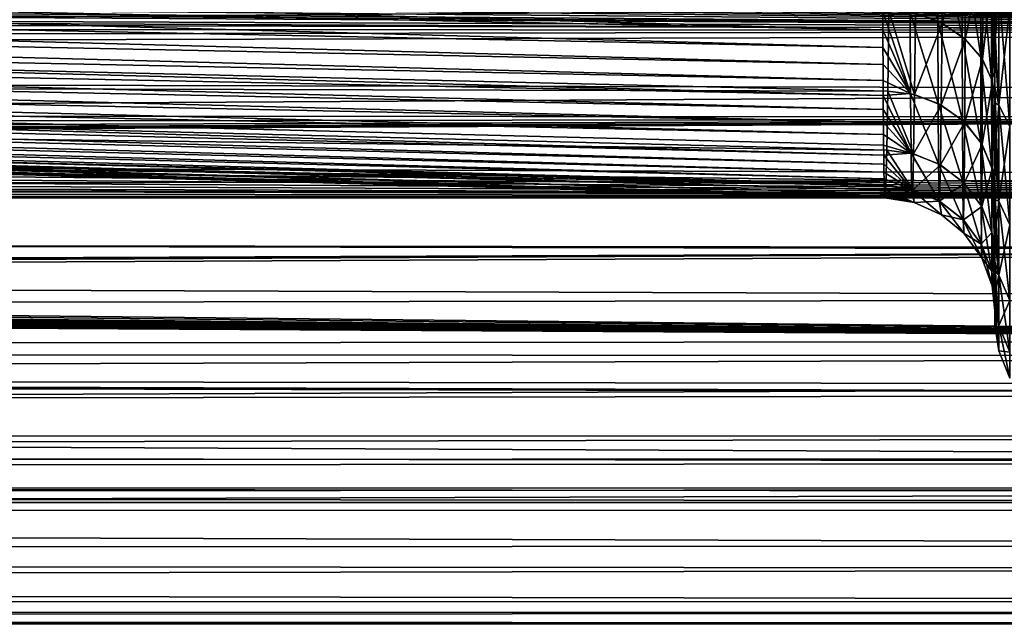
# Model space of a CAD drawing. Header units: metres. Extents: x -95 to 103, y -12 to 12.
# Tile 467 of 520: x 72.36 to 81.08, y -12.5 to -7.15. Entities that reach past the tile are written whole.
import ezdxf

# ---------------------------------------------------------------- set-up
doc = ezdxf.new("R2010")
doc.units = ezdxf.units.M
doc.layers.add('solid_P74500', color=7, linetype='CONTINUOUS')
doc.layers.add('solid_P74500_01', color=7, linetype='CONTINUOUS')

msp = doc.modelspace()

# ---------------------------------------------------------------- linework, layer by layer
at = {"layer": 'solid_P74500'}
for points in [[(92.5, -6.166949, 10.871941), (-94.018356, -5.654152, 11.148119), (-94.018356, -7.322209, 10.130905)], [(92.5, -7.774915, 9.787399), (92.5, -6.166949, 10.871941), (-94.018356, -7.322209, 10.130905)], [(92.5, -7.774915, 9.787399), (-94.018356, -7.322209, 10.130905), (-94.018356, -8.811388, 8.866197)], [(92.5, -9.19602, 8.466393), (92.5, -7.774915, 9.787399), (-94.018356, -8.811388, 8.866197)], [(92.5, -9.19602, 8.466393), (-94.018356, -8.811388, 8.866197), (-94.018356, -10.085306, 7.38489)], [(-92.5, -8.938029, 7.235831), (92.5, -9.616708, 6.306391), (-90.699997, -9.902672, 5.846973)], [(-84.199997, -9.057376, -8.614751), (92.5, -9.986317, -7.516822), (-94.018356, -10.176115, -7.259248)], [(-79.199997, -9.057376, -8.614751), (92.5, -9.986317, -7.516822), (-84.199997, -9.057376, -8.614751)], [(-74.199997, -9.057376, -8.614751), (92.5, -9.986317, -7.516822), (-79.199997, -9.057376, -8.614751)], [(-69.199997, -9.057376, -8.614751), (92.5, -9.986317, -7.516822), (-74.199997, -9.057376, -8.614751)], [(-64.199997, -9.057376, -8.614751), (92.5, -9.986317, -7.516822), (-69.199997, -9.057376, -8.614751)], [(-59.199993, -9.057376, -8.614751), (92.5, -9.986317, -7.516822), (-64.199997, -9.057376, -8.614751)], [(-54.199993, -9.057376, -8.614751), (92.5, -9.986317, -7.516822), (-59.199993, -9.057376, -8.614751)], [(-49.199993, -9.057376, -8.614751), (92.5, -9.986317, -7.516822), (-54.199993, -9.057376, -8.614751)], [(-44.199993, -9.057376, -8.614751), (92.5, -9.986317, -7.516822), (-49.199993, -9.057376, -8.614751)], [(-39.199993, -9.057376, -8.614751), (92.5, -9.986317, -7.516822), (-44.199993, -9.057376, -8.614751)], [(-34.199993, -9.057376, -8.614751), (92.5, -9.986317, -7.516822), (-39.199993, -9.057376, -8.614751)], [(-29.199993, -9.057376, -8.614751), (92.5, -9.986317, -7.516822), (-34.199993, -9.057376, -8.614751)], [(-24.199993, -9.057376, -8.614751), (92.5, -9.986317, -7.516822), (-29.199993, -9.057376, -8.614751)], [(-19.199993, -9.057376, -8.614751), (92.5, -9.986317, -7.516822), (-24.199993, -9.057376, -8.614751)], [(-18.90691, -9.029273, -8.644202), (92.5, -9.986317, -7.516822), (-19.199993, -9.057376, -8.614751)], [(92.5, -10.38695, 6.954059), (92.5, -9.19602, 8.466393), (-94.018356, -10.085306, 7.38489)], [(92.5, -9.175047, -6.932167), (-90.699997, -9.902672, -5.846973), (-90.699997, -9.963224, -5.743184)], [(92.5, -9.175047, -6.932167), (-90.699997, -9.963224, -5.743184), (-90.699997, -10.02269, -5.638767)], [(92.5, -10.126506, -5.449756), (92.5, -9.175047, -6.932167), (-90.699997, -10.02269, -5.638767)], [(92.5, -9.616708, 6.306391), (92.5, -10.463505, 4.76959), (-90.699997, -9.902672, 5.846973)], [(92.5, -10.463505, 4.76959), (-90.699997, -9.963224, 5.743184), (-90.699997, -9.902672, 5.846973)], [(92.5, -9.986317, -7.516822), (92.5, -11.024819, -5.890442), (-94.018356, -10.176115, -7.259248)], [(-92.5, -10.739443, -4.112181), (92.5, -10.126506, -5.449756), (-90.699997, -10.02269, -5.638767)], [(92.5, -10.463505, 4.76959), (-90.699997, -10.02269, 5.638767), (-90.699997, -9.963224, 5.743184)], [(92.5, -10.38695, 6.954059), (-94.018356, -10.085306, 7.38489), (-94.018356, -11.112844, 5.723173)], [(92.5, -11.024819, -5.890442), (-94.018356, -11.182966, -5.584915), (-94.018356, -10.176115, -7.259248)], [(92.5, -11.330207, 5.278152), (92.5, -10.38695, 6.954059), (-94.018356, -11.112844, 5.723173)], [(92.5, -11.024819, -5.890442), (92.5, -11.801874, -4.118486), (-94.018356, -11.182966, -5.584915)], [(92.5, -11.330207, 5.278152), (-94.018356, -11.112844, 5.723173), (-94.018356, -11.868898, 3.921639)], [(92.5, -11.801874, -4.118486), (-94.018356, -11.91662, -3.774144), (-94.018356, -11.182966, -5.584915)], [(92.5, -12.007333, 3.47415), (92.5, -11.330207, 5.278152), (-94.018356, -11.868898, 3.921639)], [(92.5, -11.801874, -4.118486), (92.5, -12.294634, -2.253675), (-94.018356, -11.91662, -3.774144)], [(92.5, -12.007333, 3.47415), (-94.018356, -11.868898, 3.921639), (-94.018356, -12.334999, 2.024302)], [(92.5, -12.294634, -2.253675), (-94.018356, -12.359155, -1.871172), (-94.018356, -11.91662, -3.774144)], [(92.5, -12.399059, 1.584481), (92.5, -12.007333, 3.47415), (-94.018356, -12.334999, 2.024302)], [(92.5, -12.294634, -2.253675), (92.5, -12.494941, -0.339206), (-94.018356, -12.359155, -1.871172)], [(92.5, -12.399059, 1.584481), (-94.018356, -12.334999, 2.024302), (-94.018356, -12.49976, 0.077512)], [(92.5, -12.494941, -0.339206), (-94.018356, -12.49976, 0.077512), (-94.018356, -12.359155, -1.871172)], [(92.5, -12.494941, -0.339206), (92.5, -12.399059, 1.584481), (-94.018356, -12.49976, 0.077512)]]:
    msp.add_3dface(points, dxfattribs=at)
at = {"layer": 'solid_P74500_01'}
for points in [[(-18.864496, -5.606676, -11.172071), (92.5, -5.589249, -11.180498), (92.5, -7.243659, -10.187093)], [(-18.701214, -5.650166, -11.15014), (-18.864496, -5.606676, -11.172071), (92.5, -7.243659, -10.187093)], [(-18.539328, -5.71143, -11.118884), (-18.701214, -5.650166, -11.15014), (92.5, -7.243659, -10.187093)], [(-18.378914, -5.79032, -11.078005), (-18.539328, -5.71143, -11.118884), (92.5, -7.243659, -10.187093)], [(-92.5, -6.466096, 9.50981), (92.5, -5.822828, 9.916285), (92.5, -7.269713, 8.910396)], [(-18.226004, -5.88714, -11.026857), (-18.378914, -5.79032, -11.078005), (92.5, -7.243659, -10.187093)], [(-18.084297, -6.002651, -10.964405), (-18.226004, -5.88714, -11.026857), (92.5, -7.243659, -10.187093)], [(-17.950081, -6.137189, -10.889669), (-18.084297, -6.002651, -10.964405), (92.5, -7.243659, -10.187093)], [(-17.829069, -6.286698, -10.804047), (-17.950081, -6.137189, -10.889669), (92.5, -7.243659, -10.187093)], [(80.248199, -6.187958, -6.222588), (80.492638, -6.257463, -6.292345), (80.494522, -7.160714, -5.238891)], [(80.250298, -7.080708, -5.180577), (80.248199, -6.187958, -6.222588), (80.494522, -7.160714, -5.238891)], [(80.296402, -7.091389, 5.104219), (80.532158, -7.179009, 5.168074), (80.539055, -6.277254, 6.22837)], [(80.492638, -6.257463, -6.292345), (80.709908, -6.374587, -6.409893), (80.711433, -7.295191, -5.336907)], [(80.494522, -7.160714, -5.238891), (80.492638, -6.257463, -6.292345), (80.711433, -7.295191, -5.336907)], [(80.539055, -6.277254, 6.22837), (80.532158, -7.179009, 5.168074), (80.74398, -6.400182, 6.351616)], [(-17.727142, -6.447677, -10.708756), (-17.829069, -6.286698, -10.804047), (92.5, -7.243659, -10.187093)], [(-17.677683, -6.543035, -10.650761), (-17.727142, -6.447677, -10.708756), (92.5, -7.243659, -10.187093)], [(80.532158, -7.179009, 5.168074), (80.738503, -7.318332, 5.269609), (80.74398, -6.400182, 6.351616)], [(80.709908, -6.374587, -6.409893), (80.874123, -6.528871, -6.564737), (80.875175, -7.472123, -5.465868)], [(80.711433, -7.295191, -5.336907), (80.709908, -6.374587, -6.409893), (80.875175, -7.472123, -5.465868)], [(80.74398, -6.400182, 6.351616), (80.738503, -7.318332, 5.269609), (80.895126, -6.55723, 6.509071)], [(-92.5, -7.786848, 8.461917), (-92.5, -6.466096, 9.50981), (92.5, -7.269713, 8.910396)], [(80.874123, -6.528871, -6.564737), (80.970657, -6.701968, -6.738461), (80.971176, -7.670475, -5.61044)], [(80.875175, -7.472123, -5.465868), (80.874123, -6.528871, -6.564737), (80.971176, -7.670475, -5.61044)], [(80.970657, -6.701968, -6.738461), (81, -6.52116, -7.241122), (81, -7.620062, -6.069744)], [(81, -6.52116, -7.241122), (81, -6.64593, -7.270114), (81, -7.217756, -6.702586)], [(81, -7.620062, -6.069744), (81, -6.52116, -7.241122), (81, -7.217756, -6.702586)], [(-17.641397, -6.622833, -10.601325), (-17.677683, -6.543035, -10.650761), (92.5, -7.243659, -10.187093)], [(-17.573818, -6.807538, -10.483674), (-17.641397, -6.622833, -10.601325), (92.5, -7.243659, -10.187093)], [(57.231094, -6.569175, 3.461701), (57.231094, -7.234329, 2.438227), (80.059601, -7.064707, 5.06942)], [(57.470181, -6.606249, -5.481572), (80.007935, -7.07255, -5.137709), (80.008514, -7.237527, -4.901506)], [(57.470181, -6.774456, -5.250954), (57.470181, -6.606249, -5.481572), (80.008514, -7.237527, -4.901506)], [(80.738503, -7.318332, 5.269609), (80.891457, -7.497056, 5.399858), (80.895126, -6.55723, 6.509071)], [(80.895126, -6.55723, 6.509071), (80.891457, -7.497056, 5.399858), (80.979698, -6.73049, 6.682779)], [(-18.061813, -7.955187, -8.304517), (92.5, -8.011712, -8.249903), (92.5, -6.659062, -9.375705)], [(-17.901981, -7.664145, -8.573849), (-18.061813, -7.955187, -8.304517), (92.5, -6.659062, -9.375705)], [(-17.813648, -7.334234, -8.857709), (-17.901981, -7.664145, -8.573849), (92.5, -6.659062, -9.375705)], [(-17.807261, -6.998838, -9.125035), (-17.813648, -7.334234, -8.857709), (92.5, -6.659062, -9.375705)], [(80.971176, -7.670475, -5.61044), (80.970657, -6.701968, -6.738461), (81, -7.620062, -6.069744)], [(81, -7.217756, -6.702586), (81, -6.64593, -7.270114), (81.033806, -6.875055, -7.409547)], [(57.470181, -6.774456, -5.250954), (80.008514, -7.237527, -4.901506), (80.009117, -7.394738, -4.659863)], [(57.470181, -6.933681, -5.014733), (57.470181, -6.774456, -5.250954), (80.009117, -7.394738, -4.659863)], [(80.891457, -7.497056, 5.399858), (80.978027, -7.69477, 5.543947), (80.979698, -6.73049, 6.682779)], [(80.979698, -6.73049, 6.682779), (80.978027, -7.69477, 5.543947), (81, -6.874089, 6.821833)], [(-17.528345, -6.995755, -10.359026), (-17.573818, -6.807538, -10.483674), (92.5, -7.243659, -10.187093)], [(80.978027, -7.69477, 5.543947), (81, -7.854039, 5.678218), (81, -6.874089, 6.821833)], [(81, -6.823795, 7.10344), (81, -7.379472, 6.524324), (81.033806, -6.875055, 7.409547)], [(81, -6.874089, 6.821833), (81, -7.379472, 6.524324), (81, -6.823795, 7.10344)], [(81, -6.874089, 6.821833), (81, -7.854039, 5.678218), (81, -7.379472, 6.524324)], [(81, -7.379472, 6.524324), (81.033806, -7.902602, 6.302115), (81.033806, -6.875055, 7.409547)], [(81, -7.217756, -6.702586), (81.033806, -6.875055, -7.409547), (81.033806, -7.902602, -6.302115)], [(81.133583, -7.039325, 7.586588), (81.033806, -6.875055, 7.409547), (81.033806, -7.902602, 6.302115)], [(81.133583, -8.091424, -6.452695), (81.033806, -7.902602, -6.302115), (81.033806, -6.875055, -7.409547)], [(81.133583, -7.039325, -7.586588), (81.133583, -8.091424, -6.452695), (81.033806, -6.875055, -7.409547)], [(57.470181, -6.933681, -5.014733), (80.009117, -7.394738, -4.659863), (80.009773, -7.543926, -4.413149)], [(57.470181, -7.083702, -4.773221), (57.470181, -6.933681, -5.014733), (80.009773, -7.543926, -4.413149)], [(-17.50672, -7.193116, -10.222968), (-17.528345, -6.995755, -10.359026), (92.5, -7.243659, -10.187093)], [(81.133583, -8.091424, 6.452695), (81.133583, -7.039325, 7.586588), (81.033806, -7.902602, 6.302115)], [(57.231094, -7.234329, 2.438227), (80.05162, -7.781222, 3.899057), (80.059601, -7.064707, 5.06942)], [(57.470181, -7.083702, -4.773221), (80.009773, -7.543926, -4.413149), (80.010468, -7.684847, -4.161738)], [(57.470181, -7.224298, -4.526731), (57.470181, -7.083702, -4.773221), (80.010468, -7.684847, -4.161738)], [(80.007935, -7.07255, -5.137709), (80.250298, -7.080708, -5.180577), (80.253296, -7.800171, -4.012043)], [(80.008514, -7.237527, -4.901506), (80.007935, -7.07255, -5.137709), (80.253296, -7.800171, -4.012043)], [(80.059601, -7.064707, 5.06942), (80.05162, -7.781222, 3.899057), (80.288239, -7.808915, 3.932166)], [(80.059601, -7.064707, 5.06942), (80.288239, -7.808915, 3.932166), (80.296402, -7.091389, 5.104219)], [(80.250298, -7.080708, -5.180577), (80.494522, -7.160714, -5.238891), (80.497208, -7.889009, -4.057427)], [(80.253296, -7.800171, -4.012043), (80.250298, -7.080708, -5.180577), (80.497208, -7.889009, -4.057427)], [(80.296402, -7.091389, 5.104219), (80.288239, -7.808915, 3.932166), (80.532158, -7.179009, 5.168074)], [(-17.505617, -7.392566, -10.079681), (-17.50672, -7.193116, -10.222968), (92.5, -7.243659, -10.187093)], [(57.231094, -7.234329, 2.438227), (57.231094, -7.721113, 1.329456), (80.05162, -7.781222, 3.899057)], [(57.470181, -7.224298, -4.526731), (80.010468, -7.684847, -4.161738), (80.011208, -7.817273, -3.906017)], [(57.470181, -7.355248, -4.275576), (57.470181, -7.224298, -4.526731), (80.011208, -7.817273, -3.906017)], [(80.009117, -7.394738, -4.659863), (80.008514, -7.237527, -4.901506), (80.253296, -7.800171, -4.012043)], [(80.288239, -7.808915, 3.932166), (80.52491, -7.903663, 3.980576), (80.532158, -7.179009, 5.168074)], [(80.494522, -7.160714, -5.238891), (80.711433, -7.295191, -5.336907), (80.7136, -8.037799, -4.13344)], [(80.497208, -7.889009, -4.057427), (80.494522, -7.160714, -5.238891), (80.7136, -8.037799, -4.13344)], [(80.532158, -7.179009, 5.168074), (80.52491, -7.903663, 3.980576), (80.738503, -7.318332, 5.269609)], [(81, -7.738791, -6.093614), (81, -7.217756, -6.702586), (81.033806, -7.902602, -6.302115)], [(81, -7.620062, -6.069744), (81, -7.217756, -6.702586), (81, -7.738791, -6.093614)], [(-92.5, -7.786848, 8.461917), (92.5, -7.269713, 8.910396), (92.5, -8.547155, 7.693748)], [(-17.505617, -7.392566, -10.079681), (92.5, -7.243659, -10.187093), (92.5, -8.716909, -8.959163)], [(80.52491, -7.903663, 3.980576), (80.732719, -8.0556, 4.058206), (80.738503, -7.318332, 5.269609)], [(80.711433, -7.295191, -5.336907), (80.875175, -7.472123, -5.465868), (80.876663, -8.233226, -4.233278)], [(80.7136, -8.037799, -4.13344), (80.711433, -7.295191, -5.336907), (80.876663, -8.233226, -4.233278)], [(80.738503, -7.318332, 5.269609), (80.732719, -8.0556, 4.058206), (80.891457, -7.497056, 5.399858)], [(-17.52124, -7.581886, -9.938058), (-17.505617, -7.392566, -10.079681), (92.5, -8.716909, -8.959163)], [(57.470181, -7.355248, -4.275576), (80.011208, -7.817273, -3.906017), (80.012001, -7.941032, -3.646287)], [(57.470181, -7.476331, -4.02007), (57.470181, -7.355248, -4.275576), (80.012001, -7.941032, -3.646287)], [(80.009773, -7.543926, -4.413149), (80.009117, -7.394738, -4.659863), (80.253296, -7.800171, -4.012043)], [(81, -7.379472, 6.524324), (81, -7.884285, 5.90408), (81.033806, -7.902602, 6.302115)], [(81, -7.854039, 5.678218), (81, -7.884285, 5.90408), (81, -7.379472, 6.524324)], [(57.470181, -7.476331, -4.02007), (80.012001, -7.941032, -3.646287), (80.012833, -8.056089, -3.382532)], [(57.470181, -7.587334, -3.760528), (57.470181, -7.476331, -4.02007), (80.012833, -8.056089, -3.382532)], [(80.732719, -8.0556, 4.058206), (80.887558, -8.251355, 4.158223), (80.891457, -7.497056, 5.399858)], [(80.875175, -7.472123, -5.465868), (80.971176, -7.670475, -5.61044), (80.971909, -8.45207, -4.345079)], [(80.876663, -8.233226, -4.233278), (80.875175, -7.472123, -5.465868), (80.971909, -8.45207, -4.345079)], [(80.891457, -7.497056, 5.399858), (80.887558, -8.251355, 4.158223), (80.978027, -7.69477, 5.543947)], [(-17.55304, -7.75146, -9.806369), (-17.52124, -7.581886, -9.938058), (92.5, -8.716909, -8.959163)], [(80.010468, -7.684847, -4.161738), (80.009773, -7.543926, -4.413149), (80.253296, -7.800171, -4.012043)], [(57.470181, -7.587334, -3.760528), (80.012833, -8.056089, -3.382532), (80.01371, -8.162252, -3.115094)], [(57.470181, -7.688135, -3.497302), (57.470181, -7.587334, -3.760528), (80.01371, -8.162252, -3.115094)], [(80.971176, -7.670475, -5.61044), (81, -7.620062, -6.069744), (81, -8.521431, -4.716373)], [(80.971909, -8.45207, -4.345079), (80.971176, -7.670475, -5.61044), (81, -8.521431, -4.716373)], [(81, -7.620062, -6.069744), (81, -7.738791, -6.093614), (81, -8.210365, -5.440469)], [(81, -8.521431, -4.716373), (81, -7.620062, -6.069744), (81, -8.210365, -5.440469)], [(-17.602083, -7.912514, -9.676887), (-17.55304, -7.75146, -9.806369), (92.5, -8.716909, -8.959163)], [(57.231094, -7.721113, 1.329456), (80.043335, -8.30328, 2.634351), (80.05162, -7.781222, 3.899057)], [(57.231094, -7.721113, 1.329456), (57.231094, -8.017564, 0.162644), (80.043335, -8.30328, 2.634351)], [(57.470181, -7.688135, -3.497302), (80.01371, -8.162252, -3.115094), (80.014641, -8.259396, -2.8444)], [(57.470181, -7.688135, -3.497302), (80.014641, -8.259396, -2.8444), (80.01561, -8.34743, -2.570891)], [(57.470181, -7.778656, -3.230757), (57.470181, -7.688135, -3.497302), (80.01561, -8.34743, -2.570891)], [(80.011208, -7.817273, -3.906017), (80.010468, -7.684847, -4.161738), (80.253296, -7.800171, -4.012043)], [(80.887558, -8.251355, 4.158223), (80.976219, -8.468539, 4.269189), (80.978027, -7.69477, 5.543947)], [(80.978027, -7.69477, 5.543947), (80.976219, -8.468539, 4.269189), (81, -8.64985, 4.389057)], [(80.978027, -7.69477, 5.543947), (81, -8.64985, 4.389057), (81, -7.854039, 5.678218)], [(81, -7.738791, -6.093614), (81.033806, -7.902602, -6.302115), (81.033806, -8.753618, -5.053904)], [(81, -8.210365, -5.440469), (81, -7.738791, -6.093614), (81.033806, -8.753618, -5.053904)], [(-92.5, -8.938029, 7.235831), (-92.5, -7.786848, 8.461917), (92.5, -8.547155, 7.693748)], [(57.470181, -7.778656, -3.230757), (80.01561, -8.34743, -2.570891), (80.016632, -8.426286, -2.295012)], [(57.470181, -7.858818, -2.961262), (57.470181, -7.778656, -3.230757), (80.016632, -8.426286, -2.295012)], [(80.011208, -7.817273, -3.906017), (80.253296, -7.800171, -4.012043), (80.257301, -8.327809, -2.745361)], [(80.012001, -7.941032, -3.646287), (80.011208, -7.817273, -3.906017), (80.257301, -8.327809, -2.745361)], [(80.05162, -7.781222, 3.899057), (80.043335, -8.30328, 2.634351), (80.280121, -8.333839, 2.662932)], [(80.05162, -7.781222, 3.899057), (80.280121, -8.333839, 2.662932), (80.288239, -7.808915, 3.932166)], [(80.253296, -7.800171, -4.012043), (80.497208, -7.889009, -4.057427), (80.500801, -8.42362, -2.776576)], [(80.257301, -8.327809, -2.745361), (80.253296, -7.800171, -4.012043), (80.500801, -8.42362, -2.776576)], [(80.288239, -7.808915, 3.932166), (80.280121, -8.333839, 2.662932), (80.52491, -7.903663, 3.980576)], [(-17.664406, -8.064126, -9.550909), (-17.602083, -7.912514, -9.676887), (92.5, -8.716909, -8.959163)], [(57.470181, -7.858818, -2.961262), (80.016632, -8.426286, -2.295012), (80.0177, -8.495911, -2.017212)], [(57.470181, -7.928544, -2.689184), (57.470181, -7.858818, -2.961262), (80.0177, -8.495911, -2.017212)], [(57.470181, -7.928544, -2.689184), (80.0177, -8.495911, -2.017212), (80.018829, -8.556288, -1.737836)], [(57.470181, -7.987757, -2.414891), (57.470181, -7.928544, -2.689184), (80.018829, -8.556288, -1.737836)], [(80.280121, -8.333839, 2.662932), (80.517685, -8.433103, 2.695257), (80.52491, -7.903663, 3.980576)], [(80.497208, -7.889009, -4.057427), (80.7136, -8.037799, -4.13344), (80.716499, -8.583332, -2.82861)], [(80.500801, -8.42362, -2.776576), (80.497208, -7.889009, -4.057427), (80.716499, -8.583332, -2.82861)], [(80.52491, -7.903663, 3.980576), (80.517685, -8.433103, 2.695257), (80.732719, -8.0556, 4.058206)], [(81, -7.854039, 5.678218), (81, -8.64985, 4.389057), (81, -7.884285, 5.90408)], [(81, -7.884285, 5.90408), (81, -8.339799, 5.239656), (81.033806, -7.902602, 6.302115)], [(81, -8.64985, 4.389057), (81, -8.339799, 5.239656), (81, -7.884285, 5.90408)], [(81, -8.339799, 5.239656), (81.033806, -8.753618, 5.053904), (81.033806, -7.902602, 6.302115)], [(81.133583, -8.091424, 6.452695), (81.033806, -7.902602, 6.302115), (81.033806, -8.753618, 5.053904)], [(81.133583, -8.962773, -5.17466), (81.033806, -8.753618, -5.053904), (81.033806, -7.902602, -6.302115)], [(81.133583, -8.091424, -6.452695), (81.133583, -8.962773, -5.17466), (81.033806, -7.902602, -6.302115)], [(-92.5, -8.938029, -7.235831), (92.5, -9.175047, -6.932167), (92.5, -8.011712, -8.249903)], [(-19.200001, -8.54, -7.701844), (-92.5, -8.938029, -7.235831), (92.5, -8.011712, -8.249903)], [(-18.970144, -8.520978, -7.722884), (-19.200001, -8.54, -7.701844), (92.5, -8.011712, -8.249903)], [(-18.736813, -8.461158, -7.788376), (-18.970144, -8.520978, -7.722884), (92.5, -8.011712, -8.249903)], [(-18.500992, -8.353099, -7.904159), (-18.736813, -8.461158, -7.788376), (92.5, -8.011712, -8.249903)], [(-18.269949, -8.186581, -8.076503), (-18.500992, -8.353099, -7.904159), (92.5, -8.011712, -8.249903)], [(-18.061813, -7.955187, -8.304517), (-18.269949, -8.186581, -8.076503), (92.5, -8.011712, -8.249903)], [(57.231094, -8.017564, 0.162644), (80.034973, -8.619121, 1.309169), (80.043335, -8.30328, 2.634351)], [(57.231094, -8.017564, 0.162644), (57.231094, -8.116562, -1.033432), (80.034973, -8.619121, 1.309169)], [(57.470181, -7.987757, -2.414891), (80.018829, -8.556288, -1.737836), (80.020004, -8.607439, -1.457039)], [(57.470181, -8.036378, -2.138748), (57.470181, -7.987757, -2.414891), (80.020004, -8.607439, -1.457039)], [(80.012833, -8.056089, -3.382532), (80.012001, -7.941032, -3.646287), (80.257301, -8.327809, -2.745361)], [(-17.738468, -8.207427, -9.428051), (-17.664406, -8.064126, -9.550909), (92.5, -8.716909, -8.959163)], [(57.470181, -8.036378, -2.138748), (80.020004, -8.607439, -1.457039), (80.021225, -8.649344, -1.175121)], [(57.470181, -8.074329, -1.861124), (57.470181, -8.036378, -2.138748), (80.021225, -8.649344, -1.175121)], [(57.470181, -8.074329, -1.861124), (80.021225, -8.649344, -1.175121), (80.022499, -8.681981, -0.892388)], [(57.470181, -8.101534, -1.582386), (57.470181, -8.074329, -1.861124), (80.022499, -8.681981, -0.892388)], [(57.470181, -8.101534, -1.582386), (80.022499, -8.681981, -0.892388), (80.023827, -8.70533, -0.609144)], [(57.470181, -8.117913, -1.302901), (57.470181, -8.101534, -1.582386), (80.023827, -8.70533, -0.609144)], [(80.01371, -8.162252, -3.115094), (80.012833, -8.056089, -3.382532), (80.257301, -8.327809, -2.745361)], [(80.517685, -8.433103, 2.695257), (80.726929, -8.593664, 2.747545), (80.732719, -8.0556, 4.058206)], [(80.7136, -8.037799, -4.13344), (80.876663, -8.233226, -4.233278), (80.878654, -8.792626, -2.896798)], [(80.716499, -8.583332, -2.82861), (80.7136, -8.037799, -4.13344), (80.878654, -8.792626, -2.896798)], [(80.732719, -8.0556, 4.058206), (80.726929, -8.593664, 2.747545), (80.887558, -8.251355, 4.158223)], [(81.133583, -8.962773, 5.17466), (81.133583, -8.091424, 6.452695), (81.033806, -8.753618, 5.053904)], [(57.231094, -8.116562, -1.033432), (57.470196, -8.122928, -1.023036), (80.034973, -8.619121, 1.309169)], [(57.470181, -8.117913, -1.302901), (80.0252, -8.719369, -0.32569), (80.026619, -8.724051, -0.042326)], [(57.470181, -8.117913, -1.302901), (80.026619, -8.724051, -0.042326), (57.470196, -8.122928, -1.023036)], [(57.470181, -8.117913, -1.302901), (80.023827, -8.70533, -0.609144), (80.0252, -8.719369, -0.32569)], [(57.470196, -8.122928, -1.023036), (80.026619, -8.724051, -0.042326), (80.034973, -8.619121, 1.309169)], [(80.014641, -8.259396, -2.8444), (80.01371, -8.162252, -3.115094), (80.257301, -8.327809, -2.745361)], [(-17.825809, -8.342334, -9.308892), (-17.738468, -8.207427, -9.428051), (92.5, -8.716909, -8.959163)], [(80.01561, -8.34743, -2.570891), (80.014641, -8.259396, -2.8444), (80.257301, -8.327809, -2.745361)], [(80.726929, -8.593664, 2.747545), (80.883621, -8.801438, 2.815207), (80.887558, -8.251355, 4.158223)], [(80.876663, -8.233226, -4.233278), (80.971909, -8.45207, -4.345079), (80.972878, -9.026656, -2.973046)], [(80.878654, -8.792626, -2.896798), (80.876663, -8.233226, -4.233278), (80.972878, -9.026656, -2.973046)], [(80.887558, -8.251355, 4.158223), (80.883621, -8.801438, 2.815207), (80.976219, -8.468539, 4.269189)], [(81, -8.62917, -4.749042), (81, -8.210365, -5.440469), (81.033806, -8.753618, -5.053904)], [(81, -8.521431, -4.716373), (81, -8.210365, -5.440469), (81, -8.62917, -4.749042)], [(-17.887218, -8.422953, -9.236009), (-17.825809, -8.342334, -9.308892), (92.5, -8.716909, -8.959163)], [(80.01561, -8.34743, -2.570891), (80.257301, -8.327809, -2.745361), (80.26236, -8.650208, -1.4109)], [(80.016632, -8.426286, -2.295012), (80.01561, -8.34743, -2.570891), (80.26236, -8.650208, -1.4109)], [(80.043335, -8.30328, 2.634351), (80.034973, -8.619121, 1.309169), (80.272415, -8.652959, 1.326738)], [(80.043335, -8.30328, 2.634351), (80.272415, -8.652959, 1.326738), (80.280121, -8.333839, 2.662932)], [(80.257301, -8.327809, -2.745361), (80.500801, -8.42362, -2.776576), (80.505325, -8.750982, -1.426936)], [(80.26236, -8.650208, -1.4109), (80.257301, -8.327809, -2.745361), (80.505325, -8.750982, -1.426936)], [(80.280121, -8.333839, 2.662932), (80.272415, -8.652959, 1.326738), (80.517685, -8.433103, 2.695257)], [(81, -8.339799, 5.239656), (81, -8.742308, 4.537431), (81.033806, -8.753618, 5.053904)], [(81, -8.64985, 4.389057), (81, -8.742308, 4.537431), (81, -8.339799, 5.239656)], [(-17.924215, -8.467185, -9.195476), (-17.887218, -8.422953, -9.236009), (92.5, -8.716909, -8.959163)], [(80.0177, -8.495911, -2.017212), (80.016632, -8.426286, -2.295012), (80.26236, -8.650208, -1.4109)], [(80.272415, -8.652959, 1.326738), (80.510811, -8.754172, 1.342842), (80.517685, -8.433103, 2.695257)], [(80.500801, -8.42362, -2.776576), (80.716499, -8.583332, -2.82861), (80.720146, -8.917984, -1.453511)], [(80.505325, -8.750982, -1.426936), (80.500801, -8.42362, -2.776576), (80.720146, -8.917984, -1.453511)], [(80.517685, -8.433103, 2.695257), (80.510811, -8.754172, 1.342842), (80.726929, -8.593664, 2.747545)], [(80.971909, -8.45207, -4.345079), (81, -8.521431, -4.716373), (81, -8.882856, -3.988688)], [(80.971909, -8.45207, -4.345079), (81, -8.882856, -3.988688), (81, -9.184293, -3.223801)], [(80.972878, -9.026656, -2.973046), (80.971909, -8.45207, -4.345079), (81, -9.184293, -3.223801)], [(-18.033506, -8.581623, -9.08877), (-17.924215, -8.467185, -9.195476), (92.5, -8.716909, -8.959163)], [(80.018829, -8.556288, -1.737836), (80.0177, -8.495911, -2.017212), (80.26236, -8.650208, -1.4109)], [(80.883621, -8.801438, 2.815207), (80.974342, -9.032626, 2.890494), (80.976219, -8.468539, 4.269189)], [(80.976219, -8.468539, 4.269189), (80.974342, -9.032626, 2.890494), (81, -9.23719, 2.984581)], [(80.976219, -8.468539, 4.269189), (81, -9.23719, 2.984581), (81, -8.64985, 4.389057)], [(81, -8.882856, -3.988688), (81, -8.521431, -4.716373), (81, -8.62917, -4.749042)], [(-92.5, -8.938029, 7.235831), (92.5, -8.547155, 7.693748), (92.5, -9.616708, 6.306391)], [(-18.156769, -8.687735, -8.987395), (-18.033506, -8.581623, -9.08877), (92.5, -8.716909, -8.959163)], [(80.020004, -8.607439, -1.457039), (80.018829, -8.556288, -1.737836), (80.26236, -8.650208, -1.4109)], [(80.021225, -8.649344, -1.175121), (80.020004, -8.607439, -1.457039), (80.26236, -8.650208, -1.4109)], [(80.034973, -8.619121, 1.309169), (80.026619, -8.724051, -0.042326), (80.272415, -8.652959, 1.326738)], [(80.510811, -8.754172, 1.342842), (80.721405, -8.919271, 1.369112), (80.726929, -8.593664, 2.747545)], [(80.716499, -8.583332, -2.82861), (80.878654, -8.792626, -2.896798), (80.881142, -9.136209, -1.488236)], [(80.720146, -8.917984, -1.453511), (80.716499, -8.583332, -2.82861), (80.881142, -9.136209, -1.488236)], [(80.726929, -8.593664, 2.747545), (80.721405, -8.919271, 1.369112), (80.883621, -8.801438, 2.815207)], [(81, -8.62917, -4.749042), (81.033806, -8.753618, -5.053904), (81.033806, -9.409093, -3.692797)], [(81, -8.987157, -4.03115), (81, -8.62917, -4.749042), (81.033806, -9.409093, -3.692797)], [(81, -8.882856, -3.988688), (81, -8.62917, -4.749042), (81, -8.987157, -4.03115)], [(-18.28476, -8.781248, -8.896049), (-18.156769, -8.687735, -8.987395), (92.5, -8.716909, -8.959163)], [(-18.28476, -8.781248, -8.896049), (92.5, -8.716909, -8.959163), (92.5, -9.986317, -7.516822)], [(80.021225, -8.649344, -1.175121), (80.26236, -8.650208, -1.4109), (80.28653, -8.765625, -0.042326)], [(80.022499, -8.681981, -0.892388), (80.021225, -8.649344, -1.175121), (80.28653, -8.765625, -0.042326)], [(80.023827, -8.70533, -0.609144), (80.022499, -8.681981, -0.892388), (80.28653, -8.765625, -0.042326)], [(80.0252, -8.719369, -0.32569), (80.023827, -8.70533, -0.609144), (80.28653, -8.765625, -0.042326)], [(80.0252, -8.719369, -0.32569), (80.28653, -8.765625, -0.042326), (80.026619, -8.724051, -0.042326)], [(80.026619, -8.724051, -0.042326), (80.28653, -8.765625, -0.042326), (80.272415, -8.652959, 1.326738)], [(80.26236, -8.650208, -1.4109), (80.505325, -8.750982, -1.426936), (80.527328, -8.874037, -0.042324)], [(80.26236, -8.650208, -1.4109), (80.527328, -8.874037, -0.042324), (80.28653, -8.765625, -0.042326)], [(80.272415, -8.652959, 1.326738), (80.28653, -8.765625, -0.042326), (80.510811, -8.754172, 1.342842)], [(81, -8.64985, 4.389057), (81, -9.23719, 2.984581), (81, -8.742308, 4.537431)], [(-18.407518, -8.857625, -8.820004), (-18.28476, -8.781248, -8.896049), (92.5, -9.986317, -7.516822)], [(80.28653, -8.765625, -0.042326), (80.527328, -8.874037, -0.042324), (80.510811, -8.754172, 1.342842)], [(80.505325, -8.750982, -1.426936), (80.720146, -8.917984, -1.453511), (80.726692, -9.036734, -0.042322)], [(80.505325, -8.750982, -1.426936), (80.726692, -9.036734, -0.042322), (80.527328, -8.874037, -0.042324)], [(80.510811, -8.754172, 1.342842), (80.527328, -8.874037, -0.042324), (80.721405, -8.919271, 1.369112)], [(80.721405, -8.919271, 1.369112), (80.879845, -9.133822, 1.40325), (80.883621, -8.801438, 2.815207)], [(80.878654, -8.792626, -2.896798), (80.972878, -9.026656, -2.973046), (80.974075, -9.379776, -1.526994)], [(80.881142, -9.136209, -1.488236), (80.878654, -8.792626, -2.896798), (80.974075, -9.379776, -1.526994)], [(80.883621, -8.801438, 2.815207), (80.879845, -9.133822, 1.40325), (80.974342, -9.032626, 2.890494)], [(81, -8.742308, 4.537431), (81, -9.083197, 3.809625), (81.033806, -8.753618, 5.053904)], [(81, -9.23719, 2.984581), (81, -9.083197, 3.809625), (81, -8.742308, 4.537431)], [(81, -9.083197, 3.809625), (81.033806, -9.409093, 3.692797), (81.033806, -8.753618, 5.053904)], [(81.133583, -8.962773, 5.17466), (81.033806, -8.753618, 5.053904), (81.033806, -9.409093, 3.692797)], [(81.133583, -9.63391, -3.781031), (81.033806, -9.409093, -3.692797), (81.033806, -8.753618, -5.053904)], [(81.133583, -8.962773, -5.17466), (81.133583, -9.63391, -3.781031), (81.033806, -8.753618, -5.053904)], [(-18.643345, -8.963305, -8.712586), (-18.407518, -8.857625, -8.820004), (92.5, -9.986317, -7.516822)], [(80.527328, -8.874037, -0.042324), (80.726692, -9.036734, -0.042322), (80.721405, -8.919271, 1.369112)], [(81, -9.184293, -3.223801), (81, -8.882856, -3.988688), (81, -8.987157, -4.03115)], [(-92.5, -8.938029, -7.235831), (-92.5, -9.902672, -5.846973), (92.5, -9.175047, -6.932167)], [(-18.90691, -9.029273, -8.644202), (-18.643345, -8.963305, -8.712586), (92.5, -9.986317, -7.516822)], [(80.720146, -8.917984, -1.453511), (80.881142, -9.136209, -1.488236), (80.883728, -9.255697, -0.042319)], [(80.720146, -8.917984, -1.453511), (80.883728, -9.255697, -0.042319), (80.726692, -9.036734, -0.042322)], [(80.721405, -8.919271, 1.369112), (80.726692, -9.036734, -0.042322), (80.879845, -9.133822, 1.40325)], [(81.133583, -9.63391, 3.781031), (81.133583, -8.962773, 5.17466), (81.033806, -9.409093, 3.692797)], [(80.726692, -9.036734, -0.042322), (80.883728, -9.255697, -0.042319), (80.879845, -9.133822, 1.40325)], [(80.879845, -9.133822, 1.40325), (80.972511, -9.373212, 1.441341), (80.974342, -9.032626, 2.890494)], [(80.974342, -9.032626, 2.890494), (80.972511, -9.373212, 1.441341), (81, -9.59855, 1.501099)], [(80.972878, -9.026656, -2.973046), (81, -9.184293, -3.223801), (81, -9.421471, -2.439016)], [(80.972878, -9.026656, -2.973046), (81, -9.421471, -2.439016), (81, -9.589471, -1.650704)], [(80.974075, -9.379776, -1.526994), (80.972878, -9.026656, -2.973046), (81, -9.589471, -1.650704)], [(80.974342, -9.032626, 2.890494), (81, -9.59855, 1.501099), (81, -9.23719, 2.984581)], [(81, -9.286657, -3.281662), (81, -8.987157, -4.03115), (81.033806, -9.409093, -3.692797)], [(81, -9.184293, -3.223801), (81, -8.987157, -4.03115), (81, -9.286657, -3.281662)], [(80.879845, -9.133822, 1.40325), (80.883728, -9.255697, -0.042319), (80.972511, -9.373212, 1.441341)], [(80.881142, -9.136209, -1.488236), (80.974075, -9.379776, -1.526994), (80.975327, -9.502931, -0.042316)], [(80.881142, -9.136209, -1.488236), (80.975327, -9.502931, -0.042316), (80.883728, -9.255697, -0.042319)], [(81, -9.083197, 3.809625), (81, -9.364886, 3.050753), (81.033806, -9.409093, 3.692797)], [(81, -9.23719, 2.984581), (81, -9.364886, 3.050753), (81, -9.083197, 3.809625)], [(-92.5, -9.902672, -5.846973), (-90.699997, -9.902672, -5.846973), (92.5, -9.175047, -6.932167)], [(81, -9.421471, -2.439016), (81, -9.184293, -3.223801), (81, -9.286657, -3.281662)], [(81, -9.23719, 2.984581), (81, -9.59855, 1.501099), (81, -9.364886, 3.050753)], [(80.883728, -9.255697, -0.042319), (80.975327, -9.502931, -0.042316), (80.972511, -9.373212, 1.441341)], [(81, -9.286657, -3.281662), (81.033806, -9.409093, -3.692797), (81.033806, -9.854383, -2.249199)], [(81, -9.524386, -2.511253), (81, -9.286657, -3.281662), (81.033806, -9.854383, -2.249199)], [(81, -9.421471, -2.439016), (81, -9.286657, -3.281662), (81, -9.524386, -2.511253)], [(80.972511, -9.373212, 1.441341), (80.975327, -9.502931, -0.042316), (81, -9.59855, 1.501099)], [(80.974075, -9.379776, -1.526994), (81, -9.589471, -1.650704), (81, -9.724298, -0.042321)], [(80.974075, -9.379776, -1.526994), (81, -9.724298, -0.042321), (80.975327, -9.502931, -0.042316)], [(81, -9.364886, 3.050753), (81, -9.584122, 2.272465), (81.033806, -9.409093, 3.692797)], [(81, -9.59855, 1.501099), (81, -9.584122, 2.272465), (81, -9.364886, 3.050753)], [(81, -9.584122, 2.272465), (81.033806, -9.854383, 2.249199), (81.033806, -9.409093, 3.692797)], [(81.133583, -9.63391, 3.781031), (81.033806, -9.409093, 3.692797), (81.033806, -9.854383, 2.249199)], [(81.133583, -10.089841, -2.30294), (81.033806, -9.854383, -2.249199), (81.033806, -9.409093, -3.692797)], [(81.133583, -9.63391, -3.781031), (81.133583, -10.089841, -2.30294), (81.033806, -9.409093, -3.692797)], [(80.975327, -9.502931, -0.042316), (81, -9.724298, -0.042321), (81, -9.59855, 1.501099)], [(81, -9.589471, -1.650704), (81, -9.421471, -2.439016), (81, -9.524386, -2.511253)], [(81, -9.696917, -1.727926), (81, -9.524386, -2.511253), (81.033806, -9.854383, -2.249199)], [(81, -9.589471, -1.650704), (81, -9.524386, -2.511253), (81, -9.696917, -1.727926)], [(81, -9.584122, 2.272465), (81, -9.737309, 1.4836), (81.033806, -9.854383, 2.249199)], [(81, -9.724298, -0.042321), (81, -9.737309, 1.4836), (81, -9.584122, 2.272465)], [(81, -9.59855, 1.501099), (81, -9.724298, -0.042321), (81, -9.584122, 2.272465)], [(81, -9.589471, -1.650704), (81, -9.696917, -1.727926), (81, -9.724298, -0.042321)], [(81.133583, -10.089841, 2.30294), (81.133583, -9.63391, 3.781031), (81.033806, -9.854383, 2.249199)], [(81, -9.696917, -1.727926), (81.033806, -9.854383, -2.249199), (81.033806, -10.079544, -0.755357)], [(81, -9.805773, -0.927574), (81, -9.696917, -1.727926), (81.033806, -10.079544, -0.755357)], [(81, -9.724298, -0.042321), (81, -9.696917, -1.727926), (81, -9.805773, -0.927574)], [(81, -9.724298, -0.042321), (81, -9.805773, -0.927574), (81, -9.737309, 1.4836)], [(81, -9.737309, 1.4836), (81.033806, -10.079544, 0.755357), (81.033806, -9.854383, 2.249199)], [(81, -9.737309, 1.4836), (81, -9.826007, 0.679684), (81.033806, -10.079544, 0.755357)], [(81, -9.737309, 1.4836), (81, -9.805773, -0.927574), (81, -9.826007, 0.679684)], [(81, -9.849181, -0.124581), (81, -9.805773, -0.927574), (81.033806, -10.079544, -0.755357)], [(81, -9.826007, 0.679684), (81, -9.805773, -0.927574), (81, -9.849181, -0.124581)], [(81, -9.826007, 0.679684), (81, -9.849181, -0.124581), (81.033806, -10.079544, 0.755357)], [(81, -9.849181, -0.124581), (81.033806, -10.079544, -0.755357), (81.033806, -10.079544, 0.755357)], [(81.133583, -10.089841, 2.30294), (81.033806, -9.854383, 2.249199), (81.033806, -10.079544, 0.755357)], [(81.133583, -10.320381, -0.773406), (81.033806, -10.079544, -0.755357), (81.033806, -9.854383, -2.249199)], [(81.133583, -10.089841, -2.30294), (81.133583, -10.320381, -0.773406), (81.033806, -9.854383, -2.249199)], [(-92.5, -10.02269, 5.638767), (-90.699997, -10.02269, 5.638767), (92.5, -10.463505, 4.76959)], [(-92.5, -10.739443, 4.112181), (-92.5, -10.02269, 5.638767), (92.5, -10.463505, 4.76959)], [(81.133583, -10.320381, 0.773406), (81.033806, -10.079544, 0.755357), (81.033806, -10.079544, -0.755357)], [(81.133583, -10.320381, 0.773406), (81.133583, -10.089841, 2.30294), (81.033806, -10.079544, 0.755357)], [(81.133583, -10.320381, -0.773406), (81.133583, -10.320381, 0.773406), (81.033806, -10.079544, -0.755357)], [(-92.5, -10.739443, -4.112181), (92.5, -10.841391, -3.835623), (92.5, -10.126506, -5.449756)], [(-92.5, -10.739443, 4.112181), (92.5, -10.463505, 4.76959), (92.5, -11.07, 3.114363)], [(-92.5, -10.739443, -4.112181), (-92.5, -11.223137, -2.506063), (92.5, -10.841391, -3.835623)], [(-92.5, -11.223137, 2.506063), (-92.5, -10.739443, 4.112181), (92.5, -11.07, 3.114363)], [(-92.5, -11.223137, -2.506063), (92.5, -11.299819, -2.134114), (92.5, -10.841391, -3.835623)], [(-92.5, -11.223137, 2.506063), (92.5, -11.07, 3.114363), (92.5, -11.416853, 1.379275)], [(-92.5, -11.223137, -2.506063), (-92.5, -11.468952, -0.842644), (92.5, -11.299819, -2.134114)], [(-92.5, -11.468952, 0.842644), (-92.5, -11.223137, 2.506063), (92.5, -11.416853, 1.379275)], [(-92.5, -11.468952, -0.842644), (92.5, -11.493124, -0.383575), (92.5, -11.299819, -2.134114)], [(-92.5, -11.468952, 0.842644), (92.5, -11.416853, 1.379275), (92.5, -11.493124, -0.383575)], [(-92.5, -11.468952, -0.842644), (-92.5, -11.468952, 0.842644), (92.5, -11.493124, -0.383575)]]:
    msp.add_3dface(points, dxfattribs=at)

doc.saveas('drawing.dxf')
